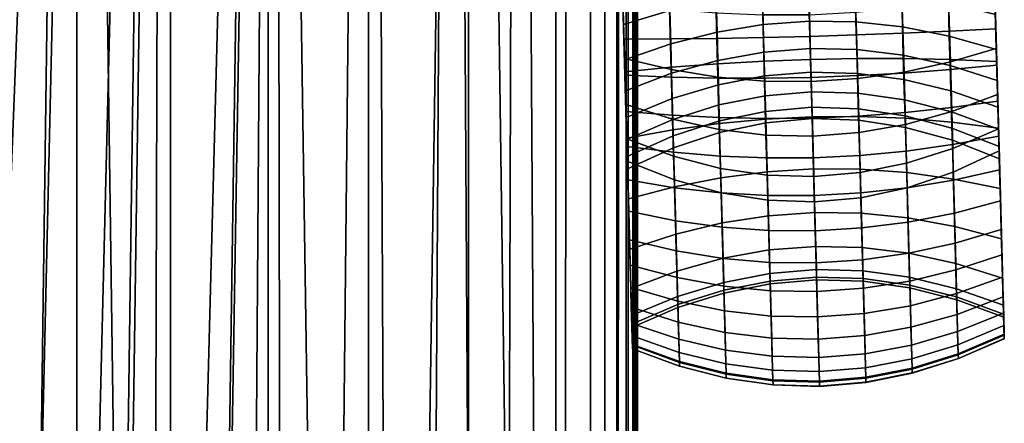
# Model space of a CAD drawing. Header units: millimetres. Extents: x -265 to 265, y -281 to 271.
# Tile 421 of 478: x 172 to 265, y -140 to -102. Entities that reach past the tile are written whole.
import ezdxf

# ---------------------------------------------------------------- set-up
doc = ezdxf.new("R2010")
doc.units = ezdxf.units.MM
doc.header["$MEASUREMENT"] = 0
for name, color, linetype, true_color in [('nozky', 7, 'Continuous', 0x1e1e1e), ('podrucky', 7, 'Continuous', 0x000000), ('sedak', 7, 'Continuous', 0x7faed0)]:
    doc.layers.add(name, color=color, linetype=linetype, true_color=true_color)

msp = doc.modelspace()

# ---------------------------------------------------------------- meshes
at = {"layer": 'nozky'}
mesh = msp.add_polyface(dxfattribs=at)
corners = [(215.496, 200.568), (214.521, 195.664, 4.5), (210.02, 197.03, 4.5), (211.932, 201.649), (205.869, 199.248, 4.5), (208.648, 203.405), (222.91, 200.568), (223.885, 195.664, 4.5), (219.203, 195.203, 4.5), (219.203, 200.203), (229.758, 203.405), (232.537, 199.248, 4.5), (228.387, 197.03, 4.5), (226.475, 201.649), (200.568, -222.91), (200.203, -219.203), (201.648, -211.932), (200.568, -215.496), (203.406, -208.647), (205.768, -205.768), (208.648, -203.405), (226.475, -201.649), (236.758, -211.932), (235, -208.647), (232.639, -205.768), (215.496, -200.568), (219.203, -200.203), (211.932, -201.649), (222.91, -200.568), (229.758, -203.405), (203.406, -208.647), (199.248, -205.869, 4.5), (202.232, -202.233, 4.5), (205.768, -205.768), (200.568, -215.496), (195.664, -214.521, 4.5), (197.029, -210.019, 4.5), (201.648, -211.932), (200.203, -219.203), (195.203, -219.203, 4.5), (236.758, -211.932), (241.375, -210.019, 4.5), (242.742, -214.521, 4.5), (237.838, -215.496), (232.639, -205.768), (236.174, -202.233, 4.5), (239.158, -205.869, 4.5), (235, -208.647), (243.203, -219.203, 4.5), (238.203, -219.203), (226.475, -201.649), (228.387, -197.03, 4.5), (232.537, -199.248, 4.5), (229.758, -203.405), (219.203, -200.203), (219.203, -195.203, 4.5), (223.885, -195.664, 4.5), (222.91, -200.568), (211.932, -201.649), (210.02, -197.03, 4.5), (214.521, -195.664, 4.5), (215.496, -200.568), (205.768, -205.768), (202.232, -202.233, 4.5), (205.869, -199.248, 4.5), (208.648, -203.405)]
mesh.append_faces([[corners[k] for k in face] for face in [(0, 1, 2, 3), (3, 2, 4, 5), (6, 7, 8, 9), (10, 11, 12, 13), (13, 12, 7, 6), (9, 8, 1, 0), (14, 15, 16, 16), (16, 15, 17, 17), (16, 18, 19, 19), (16, 19, 20, 20), (21, 22, 16, 16), (23, 22, 24, 24), (20, 25, 26, 26), (25, 20, 27, 27), (20, 26, 16, 16), (26, 21, 16, 16), (21, 26, 28, 28), (22, 21, 29, 29), (29, 24, 22, 22), (30, 31, 32, 33), (34, 35, 36, 37), (37, 36, 31, 30), (38, 39, 35, 34), (40, 41, 42, 43), (44, 45, 46, 47), (47, 46, 41, 40), (43, 42, 48, 49), (50, 51, 52, 53), (54, 55, 56, 57), (57, 56, 51, 50), (58, 59, 60, 61), (62, 63, 64, 65), (65, 64, 59, 58), (61, 60, 55, 54), (53, 52, 45, 44)]])
at = {"layer": 'podrucky'}
mesh = msp.add_polyface(dxfattribs=at)
corners = [(228.631, -100.923, 643.981), (228.722, -104.192, 645.964), (228.629, -100.823, 645.978), (228.815, -107.601, 645.572), (228.806, -107.263, 643.601), (228.979, -113.582, 491.979), (228.775, -106.141, 490.391), (228.684, -102.833, 485.287), (228.891, -110.352, 482.821), (228.583, -99.17, 480.476), (228.772, -106.037, 474.123), (228.626, -100.743, 466.068), (228.474, -95.19, 475.993), (245.916, -92.827, 477.318), (246.012, -96.35, 481.632), (250.385, -96.376, 481.56), (250.292, -92.824, 477.236), (241.909, -106.27, 639.906), (241.757, -100.749, 640.236), (246.13, -100.642, 639.986), (246.281, -106.107, 639.658), (242.059, -111.716, 638.326), (246.429, -111.499, 638.095), (241.96, -107.665, 501.271), (242.008, -109.521, 506.625), (246.364, -109.152, 506.598), (246.313, -107.309, 501.268), (241.899, -105.428, 496.048), (246.253, -105.09, 496.068), (241.827, -102.826, 490.998), (246.182, -102.509, 491.038), (241.743, -99.88, 486.157), (246.102, -99.587, 486.215), (241.649, -96.617, 481.56), (241.546, -93.065, 477.235), (237.54, -106.517, 640.645), (237.384, -100.832, 640.986), (237.553, -106.201, 495.988), (237.614, -108.49, 501.279), (237.478, -103.536, 490.877), (237.391, -100.518, 485.983), (237.292, -97.175, 481.343), (237.183, -93.539, 476.987), (233.173, -106.848, 641.877), (233.009, -100.89, 642.234), (233.207, -107.41, 495.888), (233.271, -109.788, 501.293), (233.129, -104.64, 490.675), (233.04, -101.502, 485.693), (232.938, -98.026, 480.982), (232.826, -94.247, 476.572), (228.806, -107.263, 643.601), (228.631, -100.923, 643.981), (228.775, -106.141, 490.391), (228.855, -109.058, 495.748), (228.583, -99.17, 480.476), (228.684, -102.833, 485.287), (228.474, -95.19, 475.993), (241.79, -101.919, 464.441), (241.345, -85.743, 444.931), (245.718, -85.656, 444.872), (246.165, -101.902, 464.332), (241.95, -108.149, 473.058), (246.338, -108.194, 472.986), (241.848, -104.051, 649.706), (241.953, -107.872, 649.268), (246.327, -107.794, 649.515), (246.221, -103.945, 649.957), (241.744, -100.275, 649.723), (246.117, -100.142, 649.973), (237.558, -107.774, 473.271), (237.409, -101.732, 464.766), (237.475, -104.127, 648.957), (237.577, -107.866, 648.528), (237.373, -100.433, 648.974), (233.164, -107.069, 473.627), (233.021, -101.34, 465.309), (233.1, -104.174, 647.71), (233.198, -107.776, 647.296), (233.001, -100.616, 647.725), (228.772, -106.037, 474.123), (228.626, -100.743, 466.068), (233.288, -111.736, 482.678), (228.891, -110.352, 482.821), (228.722, -104.192, 645.964), (228.815, -107.601, 645.572), (228.629, -100.823, 645.978)]
mesh.append_faces([[corners[k] for k in face] for face in [(0, 1, 2, 2), (3, 1, 0, 0), (0, 4, 3, 3), (5, 6, 7, 7), (8, 7, 9, 9), (10, 8, 9, 9), (11, 10, 12, 12), (9, 12, 10, 10), (13, 14, 15, 16), (17, 18, 19, 20), (21, 17, 20, 22), (23, 24, 25, 26), (27, 23, 26, 28), (29, 27, 28, 30), (31, 29, 30, 32), (33, 31, 32, 14), (34, 33, 14, 13), (35, 36, 18, 17), (37, 38, 23, 27), (39, 37, 27, 29), (40, 39, 29, 31), (41, 40, 31, 33), (42, 41, 33, 34), (43, 44, 36, 35), (45, 46, 38, 37), (47, 45, 37, 39), (48, 47, 39, 40), (49, 48, 40, 41), (50, 49, 41, 42), (43, 51, 52, 44), (47, 53, 54, 45), (49, 55, 56, 48), (48, 56, 53, 47), (50, 57, 55, 49), (58, 59, 60, 61), (62, 58, 61, 63), (64, 65, 66, 67), (68, 64, 67, 69), (70, 71, 58, 62), (72, 73, 65, 64), (74, 72, 64, 68), (75, 76, 71, 70), (77, 78, 73, 72), (79, 77, 72, 74), (75, 80, 81, 76), (82, 83, 80, 75), (77, 84, 85, 78), (79, 86, 84, 77)]])
mesh = msp.add_polyface(dxfattribs=at)
corners = [(263.618, -99.961, 643.981), (263.615, -99.861, 645.978), (263.708, -103.229, 645.964), (263.802, -106.638, 645.572), (263.793, -106.301, 643.601), (263.895, -110.025, 644.794), (263.966, -112.62, 491.979), (263.762, -105.178, 490.391), (263.842, -108.096, 495.748), (263.878, -109.39, 482.821), (263.57, -98.208, 480.476), (263.671, -101.871, 485.287), (263.759, -105.075, 474.123), (263.613, -99.781, 466.068), (263.46, -94.228, 475.993), (255.034, -106.035, 640.643), (254.877, -100.351, 640.984), (259.249, -100.168, 642.232), (259.413, -106.126, 641.875), (255.004, -105.719, 495.988), (255.068, -108.008, 501.279), (259.477, -109.065, 501.293), (259.41, -106.688, 495.889), (254.932, -103.054, 490.877), (259.335, -103.918, 490.675), (254.853, -100.036, 485.984), (259.252, -100.78, 485.694), (254.768, -96.693, 481.344), (259.162, -97.304, 480.982), (254.677, -93.056, 476.987), (259.066, -93.524, 476.573), (250.656, -106.029, 639.904), (250.504, -100.509, 640.235), (250.619, -105.187, 496.048), (250.682, -107.423, 501.271), (250.549, -102.585, 490.998), (250.47, -99.639, 486.157), (250.385, -96.376, 481.56), (250.292, -92.824, 477.236), (246.281, -106.107, 639.658), (246.13, -100.642, 639.986), (246.313, -107.309, 501.268), (246.364, -109.152, 506.598), (250.735, -109.28, 506.625), (246.253, -105.09, 496.068), (246.182, -102.509, 491.038), (246.102, -99.587, 486.215), (246.012, -96.35, 481.632), (263.793, -106.301, 643.601), (263.618, -99.961, 643.981), (263.762, -105.178, 490.391), (263.842, -108.096, 495.748), (263.671, -101.871, 485.287), (263.46, -94.228, 475.993), (263.57, -98.208, 480.476), (255.085, -107.293, 473.271), (254.902, -101.251, 464.766), (259.262, -100.619, 465.308), (259.434, -106.348, 473.626), (254.968, -103.646, 648.959), (255.071, -107.385, 648.53), (259.438, -107.054, 647.298), (259.339, -103.452, 647.711), (254.866, -99.952, 648.976), (259.242, -99.894, 647.727), (250.718, -107.909, 473.057), (250.536, -101.679, 464.44), (250.595, -103.81, 649.708), (250.7, -107.632, 649.269), (250.491, -100.035, 649.724), (246.338, -108.194, 472.986), (246.165, -101.902, 464.332), (246.221, -103.945, 649.957), (246.327, -107.794, 649.515), (246.117, -100.142, 649.973), (263.759, -105.075, 474.123), (263.613, -99.781, 466.068), (263.878, -109.39, 482.821), (259.567, -111.015, 482.678), (263.802, -106.638, 645.572), (259.537, -110.632, 646.476), (263.895, -110.025, 644.794), (263.708, -103.229, 645.964), (263.615, -99.861, 645.978)]
mesh.append_faces([[corners[k] for k in face] for face in [(0, 1, 2, 2), (0, 3, 4, 4), (3, 0, 2, 2), (4, 3, 5, 5), (6, 7, 8, 8), (9, 10, 11, 11), (11, 7, 6, 6), (11, 6, 9, 9), (12, 10, 9, 9), (13, 14, 12, 12), (10, 12, 14, 14), (15, 16, 17, 18), (19, 20, 21, 22), (23, 19, 22, 24), (25, 23, 24, 26), (27, 25, 26, 28), (29, 27, 28, 30), (31, 32, 16, 15), (33, 34, 20, 19), (35, 33, 19, 23), (36, 35, 23, 25), (37, 36, 25, 27), (38, 37, 27, 29), (39, 40, 32, 31), (41, 42, 43, 34), (44, 41, 34, 33), (45, 44, 33, 35), (46, 45, 35, 36), (47, 46, 36, 37), (48, 18, 17, 49), (50, 24, 22, 51), (52, 26, 24, 50), (53, 30, 28, 54), (54, 28, 26, 52), (55, 56, 57, 58), (59, 60, 61, 62), (63, 59, 62, 64), (65, 66, 56, 55), (67, 68, 60, 59), (69, 67, 59, 63), (70, 71, 66, 65), (72, 73, 68, 67), (74, 72, 67, 69), (75, 58, 57, 76), (77, 78, 58, 75), (79, 61, 80, 81), (82, 62, 61, 79), (83, 64, 62, 82)]])
mesh = msp.add_polyface(dxfattribs=at)
corners = [(228.815, -107.601, 645.572), (228.806, -107.263, 643.601), (228.908, -110.988, 644.794), (228.978, -113.518, 641.787), (228.999, -114.287, 643.634), (229.086, -117.434, 642.108), (229.037, -115.667, 501.391), (229.058, -116.404, 518.743), (229.025, -115.241, 512.861), (228.981, -113.625, 507.033), (228.979, -113.582, 491.979), (228.855, -109.058, 495.748), (228.924, -111.56, 501.312), (228.775, -106.141, 490.391), (228.684, -102.833, 485.287), (228.891, -110.352, 482.821), (242.195, -116.672, 635.571), (242.059, -111.716, 638.326), (246.429, -111.499, 638.095), (246.564, -116.406, 635.367), (242.045, -110.988, 512.07), (242.068, -112.061, 517.563), (246.434, -111.674, 517.484), (246.404, -110.608, 512.017), (242.008, -109.521, 506.625), (246.364, -109.152, 506.598), (237.694, -112.125, 639.019), (237.54, -106.517, 640.645), (241.909, -106.27, 639.906), (237.835, -117.228, 636.182), (237.697, -111.886, 512.228), (237.718, -112.978, 517.799), (237.663, -110.389, 506.707), (237.614, -108.49, 501.279), (241.96, -107.665, 501.271), (233.334, -112.725, 640.173), (233.173, -106.848, 641.877), (233.481, -118.074, 637.199), (233.358, -113.303, 512.492), (233.381, -114.426, 518.193), (233.322, -111.756, 506.843), (233.271, -109.788, 501.293), (228.978, -113.518, 641.787), (228.806, -107.263, 643.601), (229.135, -119.21, 638.623), (229.025, -115.241, 512.861), (229.058, -116.404, 518.743), (228.924, -111.56, 501.312), (228.981, -113.625, 507.033), (233.207, -107.41, 495.888), (228.855, -109.058, 495.748), (242.086, -113.22, 482.513), (241.95, -108.149, 473.058), (246.338, -108.194, 472.986), (246.479, -113.316, 482.493), (242.193, -116.981, 492.563), (246.583, -117.112, 492.602), (242.058, -111.669, 648.396), (242.159, -115.367, 647.095), (246.535, -115.343, 647.326), (246.433, -111.618, 648.637), (241.953, -107.872, 649.268), (246.327, -107.794, 649.515), (237.688, -112.693, 482.575), (237.558, -107.774, 473.271), (237.794, -116.347, 492.446), (237.68, -111.581, 647.675), (237.779, -115.199, 646.402), (237.577, -107.866, 648.528), (233.288, -111.736, 482.678), (233.164, -107.069, 473.627), (233.388, -115.213, 492.251), (233.297, -111.354, 646.474), (233.393, -114.839, 645.248), (233.198, -107.776, 647.296), (228.979, -113.582, 491.979), (228.891, -110.352, 482.821), (233.464, -117.432, 502.11), (229.037, -115.667, 501.391), (228.999, -114.287, 643.634), (229.086, -117.434, 642.108), (233.484, -118.163, 643.637), (228.908, -110.988, 644.794), (228.815, -107.601, 645.572)]
mesh.append_faces([[corners[k] for k in face] for face in [(0, 1, 2, 2), (3, 4, 1, 1), (2, 1, 4, 4), (5, 4, 3, 3), (6, 7, 8, 8), (9, 6, 8, 8), (10, 6, 11, 11), (12, 11, 6, 6), (9, 12, 6, 6), (11, 13, 10, 10), (10, 14, 15, 15), (16, 17, 18, 19), (20, 21, 22, 23), (24, 20, 23, 25), (26, 27, 28, 17), (29, 26, 17, 16), (30, 31, 21, 20), (32, 30, 20, 24), (33, 32, 24, 34), (35, 36, 27, 26), (37, 35, 26, 29), (38, 39, 31, 30), (40, 38, 30, 32), (41, 40, 32, 33), (35, 42, 43, 36), (37, 44, 42, 35), (38, 45, 46, 39), (41, 47, 48, 40), (40, 48, 45, 38), (49, 50, 47, 41), (51, 52, 53, 54), (55, 51, 54, 56), (57, 58, 59, 60), (61, 57, 60, 62), (63, 64, 52, 51), (65, 63, 51, 55), (66, 67, 58, 57), (68, 66, 57, 61), (69, 70, 64, 63), (71, 69, 63, 65), (72, 73, 67, 66), (74, 72, 66, 68), (71, 75, 76, 69), (77, 78, 75, 71), (73, 79, 80, 81), (72, 82, 79, 73), (74, 83, 82, 72)]])
mesh = msp.add_polyface(dxfattribs=at)
corners = [(263.965, -112.556, 641.787), (263.793, -106.301, 643.601), (263.986, -113.324, 643.634), (264.024, -114.705, 501.391), (264.012, -114.279, 512.861), (264.044, -115.442, 518.743), (263.895, -110.025, 644.794), (263.911, -110.597, 501.312), (263.968, -112.662, 507.033), (263.966, -112.62, 491.979), (263.842, -108.096, 495.748), (264.072, -116.471, 642.108), (264.153, -119.409, 640.251), (264.121, -118.247, 638.623), (255.188, -111.642, 639.017), (255.034, -106.035, 640.643), (259.413, -106.126, 641.875), (259.575, -112.003, 640.171), (255.328, -116.745, 636.18), (259.722, -117.351, 637.198), (255.172, -111.403, 512.228), (255.211, -112.495, 517.799), (259.621, -113.702, 518.192), (259.583, -112.58, 512.491), (255.125, -109.906, 506.706), (259.534, -111.033, 506.842), (255.068, -108.008, 501.279), (259.477, -109.065, 501.293), (250.806, -111.475, 638.325), (250.656, -106.029, 639.904), (250.942, -116.43, 635.57), (250.78, -110.746, 512.07), (250.815, -111.819, 517.563), (250.735, -109.28, 506.625), (250.682, -107.423, 501.271), (246.429, -111.499, 638.095), (246.281, -106.107, 639.658), (246.564, -116.406, 635.367), (246.404, -110.608, 512.017), (246.434, -111.674, 517.484), (246.364, -109.152, 506.598), (263.965, -112.556, 641.787), (263.793, -106.301, 643.601), (264.121, -118.247, 638.623), (263.968, -112.662, 507.033), (264.012, -114.279, 512.861), (264.044, -115.442, 518.743), (263.911, -110.597, 501.312), (263.842, -108.096, 495.748), (259.41, -106.688, 495.889), (255.227, -112.212, 482.575), (255.085, -107.293, 473.271), (259.434, -106.348, 473.626), (259.567, -111.015, 482.678), (255.321, -115.867, 492.446), (259.658, -114.493, 492.252), (255.368, -118.18, 502.624), (259.704, -116.712, 502.11), (255.272, -114.718, 646.404), (255.367, -118.17, 644.731), (259.724, -117.443, 643.638), (259.633, -114.118, 645.25), (255.173, -111.1, 647.677), (259.537, -110.632, 646.476), (255.071, -107.385, 648.53), (259.438, -107.054, 647.298), (250.861, -112.98, 482.513), (250.718, -107.909, 473.057), (250.961, -116.741, 492.563), (250.804, -111.429, 648.397), (250.906, -115.127, 647.096), (250.7, -107.632, 649.269), (246.479, -113.316, 482.493), (246.338, -108.194, 472.986), (246.583, -117.112, 492.602), (246.433, -111.618, 648.637), (246.535, -115.343, 647.326), (246.327, -107.794, 649.515), (263.966, -112.62, 491.979), (263.878, -109.39, 482.821), (264.024, -114.705, 501.391), (263.986, -113.324, 643.634), (264.072, -116.471, 642.108), (263.895, -110.025, 644.794)]
mesh.append_faces([[corners[k] for k in face] for face in [(0, 1, 2, 2), (3, 4, 5, 5), (2, 1, 6, 6), (3, 7, 8, 8), (9, 10, 3, 3), (3, 8, 4, 4), (3, 10, 7, 7), (11, 12, 0, 0), (12, 13, 0, 0), (11, 0, 2, 2), (14, 15, 16, 17), (18, 14, 17, 19), (20, 21, 22, 23), (24, 20, 23, 25), (26, 24, 25, 27), (28, 29, 15, 14), (30, 28, 14, 18), (31, 32, 21, 20), (33, 31, 20, 24), (34, 33, 24, 26), (35, 36, 29, 28), (37, 35, 28, 30), (38, 39, 32, 31), (40, 38, 31, 33), (41, 17, 16, 42), (43, 19, 17, 41), (44, 25, 23, 45), (45, 23, 22, 46), (47, 27, 25, 44), (48, 49, 27, 47), (50, 51, 52, 53), (54, 50, 53, 55), (56, 54, 55, 57), (58, 59, 60, 61), (62, 58, 61, 63), (64, 62, 63, 65), (66, 67, 51, 50), (68, 66, 50, 54), (69, 70, 58, 62), (71, 69, 62, 64), (72, 73, 67, 66), (74, 72, 66, 68), (75, 76, 70, 69), (77, 75, 69, 71), (78, 55, 53, 79), (80, 57, 55, 78), (81, 61, 60, 82), (83, 63, 61, 81)]])
mesh = msp.add_polyface(dxfattribs=at)
corners = [(229.135, -119.21, 638.623), (229.265, -123.945, 634.387), (229.306, -125.433, 635.723), (229.24, -123.05, 638.105), (229.364, -127.543, 633.097), (229.366, -127.644, 629.222), (228.978, -113.518, 641.787), (229.167, -120.371, 640.251), (229.086, -117.434, 642.108), (229.513, -132.974, 610.143), (229.058, -116.404, 518.743), (229.037, -115.667, 501.391), (242.309, -120.795, 631.883), (242.195, -116.672, 635.571), (246.564, -116.406, 635.367), (246.676, -120.488, 631.716), (242.397, -124.016, 627.386), (246.764, -123.677, 627.263), (242.458, -126.22, 622.16), (246.824, -125.859, 622.089), (242.485, -127.203, 616.573), (246.851, -126.833, 616.558), (242.478, -126.937, 611.047), (246.844, -126.569, 611.087), (242.068, -112.061, 517.563), (246.434, -111.674, 517.484), (237.952, -121.473, 632.384), (237.835, -117.228, 636.182), (238.043, -124.79, 627.753), (238.105, -127.06, 622.372), (238.133, -128.072, 616.62), (238.125, -127.798, 610.929), (237.718, -112.978, 517.799), (233.604, -122.523, 633.219), (233.481, -118.074, 637.199), (233.7, -125.999, 628.365), (233.765, -128.378, 622.726), (233.381, -114.426, 518.193), (233.786, -129.152, 610.733), (229.265, -123.945, 634.387), (229.135, -119.21, 638.623), (229.366, -127.644, 629.222), (229.459, -130.999, 610.458), (229.058, -116.404, 518.743), (242.269, -119.347, 502.932), (242.193, -116.981, 492.563), (246.583, -117.112, 492.602), (246.649, -119.497, 503.035), (242.43, -125.19, 640.897), (242.503, -127.861, 638.228), (246.881, -127.927, 638.395), (246.807, -125.237, 641.084), (242.347, -122.187, 643.303), (246.724, -122.213, 643.507), (242.256, -118.895, 645.385), (246.633, -118.896, 645.604), (242.159, -115.367, 647.095), (246.535, -115.343, 647.326), (237.874, -118.658, 502.623), (237.794, -116.347, 492.446), (238.043, -124.81, 640.339), (238.115, -127.423, 637.726), (237.963, -121.872, 642.692), (237.874, -118.65, 644.729), (237.779, -115.199, 646.402), (233.464, -117.432, 502.11), (233.388, -115.213, 492.251), (233.936, -134.58, 609.868), (238.343, -135.693, 609.672), (233.647, -124.096, 639.408), (233.717, -126.613, 636.892), (233.569, -121.266, 641.674), (233.484, -118.163, 643.637), (233.393, -114.839, 645.248), (229.513, -132.974, 610.143), (229.037, -115.667, 501.391), (229.306, -125.433, 635.723), (229.364, -127.543, 633.097), (233.778, -128.843, 634.117), (229.24, -123.05, 638.105), (229.167, -120.371, 640.251), (229.086, -117.434, 642.108)]
mesh.append_faces([[corners[k] for k in face] for face in [(0, 1, 2, 2), (3, 0, 2, 2), (4, 2, 1, 1), (1, 5, 4, 4), (6, 0, 7, 7), (8, 6, 7, 7), (3, 7, 0, 0), (9, 10, 11, 11), (12, 13, 14, 15), (16, 12, 15, 17), (18, 16, 17, 19), (20, 18, 19, 21), (22, 20, 21, 23), (24, 22, 23, 25), (26, 27, 13, 12), (28, 26, 12, 16), (29, 28, 16, 18), (30, 29, 18, 20), (31, 30, 20, 22), (32, 31, 22, 24), (33, 34, 27, 26), (35, 33, 26, 28), (36, 35, 28, 29), (37, 38, 31, 32), (33, 39, 40, 34), (35, 41, 39, 33), (42, 38, 37, 43), (44, 45, 46, 47), (48, 49, 50, 51), (52, 48, 51, 53), (54, 52, 53, 55), (56, 54, 55, 57), (58, 59, 45, 44), (60, 61, 49, 48), (62, 60, 48, 52), (63, 62, 52, 54), (64, 63, 54, 56), (65, 66, 59, 58), (67, 65, 58, 68), (69, 70, 61, 60), (71, 69, 60, 62), (72, 71, 62, 63), (73, 72, 63, 64), (67, 74, 75, 65), (70, 76, 77, 78), (76, 70, 69, 79), (71, 80, 79, 69), (72, 81, 80, 71)]])
mesh = msp.add_polyface(dxfattribs=at)
corners = [(264.024, -114.705, 501.391), (264.044, -115.442, 518.743), (264.5, -132.011, 610.143), (264.227, -122.087, 638.105), (264.121, -118.247, 638.623), (264.153, -119.409, 640.251), (264.292, -124.47, 635.723), (264.251, -122.982, 634.387), (264.351, -126.581, 633.097), (264.354, -126.682, 629.222), (264.401, -128.424, 630.202), (264.445, -130.037, 610.458), (255.445, -120.99, 632.383), (255.328, -116.745, 636.18), (259.722, -117.351, 637.198), (259.844, -121.8, 633.218), (255.536, -124.307, 627.752), (259.939, -125.276, 628.365), (255.599, -126.577, 622.371), (260.005, -127.655, 622.725), (255.211, -112.495, 517.799), (255.619, -127.315, 610.93), (260.026, -128.429, 610.733), (259.621, -113.702, 518.192), (251.055, -120.553, 631.882), (250.942, -116.43, 635.57), (251.144, -123.774, 627.385), (251.205, -125.978, 622.159), (251.231, -126.961, 616.573), (255.626, -127.589, 616.62), (251.224, -126.695, 611.047), (250.815, -111.819, 517.563), (246.676, -120.488, 631.716), (246.564, -116.406, 635.367), (246.764, -123.677, 627.263), (246.824, -125.859, 622.089), (246.851, -126.833, 616.558), (246.844, -126.569, 611.087), (246.434, -111.674, 517.484), (264.251, -122.982, 634.387), (264.121, -118.247, 638.623), (264.423, -129.213, 623.22), (264.354, -126.682, 629.222), (264.044, -115.442, 518.743), (264.445, -130.037, 610.458), (255.836, -135.214, 609.672), (255.368, -118.18, 502.624), (259.704, -116.712, 502.11), (260.176, -133.86, 609.868), (255.537, -124.33, 640.34), (255.609, -126.943, 637.728), (259.957, -125.893, 636.893), (259.888, -123.376, 639.409), (255.456, -121.392, 642.694), (259.81, -120.546, 641.676), (255.367, -118.17, 644.731), (259.724, -117.443, 643.638), (251.016, -119.108, 502.932), (250.961, -116.741, 492.563), (255.321, -115.867, 492.446), (251.482, -136.075, 609.554), (251.176, -124.95, 640.898), (251.25, -127.621, 638.229), (251.094, -121.948, 643.304), (251.003, -118.655, 645.386), (250.906, -115.127, 647.096), (255.272, -114.718, 646.404), (246.649, -119.497, 503.035), (246.583, -117.112, 492.602), (246.807, -125.237, 641.084), (246.881, -127.927, 638.395), (246.724, -122.213, 643.507), (246.633, -118.896, 645.604), (246.535, -115.343, 647.326), (264.5, -132.011, 610.143), (264.024, -114.705, 501.391), (260.018, -128.123, 634.118), (264.351, -126.581, 633.097), (264.292, -124.47, 635.723), (264.227, -122.087, 638.105), (264.072, -116.471, 642.108), (264.153, -119.409, 640.251)]
mesh.append_faces([[corners[k] for k in face] for face in [(0, 1, 2, 2), (3, 4, 5, 5), (4, 6, 7, 7), (8, 9, 7, 7), (6, 8, 7, 7), (10, 9, 8, 8), (3, 6, 4, 4), (1, 11, 2, 2), (12, 13, 14, 15), (16, 12, 15, 17), (18, 16, 17, 19), (20, 21, 22, 23), (24, 25, 13, 12), (26, 24, 12, 16), (27, 26, 16, 18), (28, 27, 18, 29), (30, 28, 29, 21), (31, 30, 21, 20), (32, 33, 25, 24), (34, 32, 24, 26), (35, 34, 26, 27), (36, 35, 27, 28), (37, 36, 28, 30), (38, 37, 30, 31), (39, 15, 14, 40), (41, 19, 17, 42), (42, 17, 15, 39), (43, 23, 22, 44), (45, 46, 47, 48), (49, 50, 51, 52), (53, 49, 52, 54), (55, 53, 54, 56), (57, 58, 59, 46), (60, 57, 46, 45), (61, 62, 50, 49), (63, 61, 49, 53), (64, 63, 53, 55), (65, 64, 55, 66), (67, 68, 58, 57), (69, 70, 62, 61), (71, 69, 61, 63), (72, 71, 63, 64), (73, 72, 64, 65), (74, 48, 47, 75), (76, 77, 78, 51), (79, 52, 51, 78), (80, 56, 54, 81), (81, 54, 52, 79)]])
mesh = msp.add_polyface(dxfattribs=at)
corners = [(229.364, -127.543, 633.097), (229.366, -127.644, 629.222), (229.415, -129.387, 630.202), (229.436, -130.176, 623.22), (229.511, -132.892, 620.38), (229.489, -132.093, 623.786), (229.457, -130.917, 627.08), (229.467, -131.305, 616.805), (229.522, -133.322, 613.495), (229.522, -133.3, 616.928), (229.513, -132.974, 610.143), (229.459, -130.999, 610.458), (229.058, -116.404, 518.743), (233.794, -129.439, 616.697), (233.765, -128.378, 622.726), (238.105, -127.06, 622.372), (238.133, -128.072, 616.62), (233.786, -129.152, 610.733), (238.125, -127.798, 610.929), (229.467, -131.305, 616.805), (229.436, -130.176, 623.22), (229.459, -130.999, 610.458), (229.366, -127.644, 629.222), (233.7, -125.999, 628.365), (242.735, -136.314, 609.554), (242.269, -119.347, 502.932), (246.649, -119.497, 503.035), (247.115, -136.441, 609.515), (242.733, -136.222, 621.029), (242.746, -136.68, 617.159), (247.125, -136.81, 617.174), (247.112, -136.349, 621.072), (242.708, -135.327, 624.847), (247.088, -135.447, 624.918), (242.672, -134.008, 628.539), (247.051, -134.119, 628.637), (242.625, -132.293, 632.038), (247.004, -132.392, 632.161), (242.568, -130.226, 635.284), (246.946, -130.31, 635.43), (242.503, -127.861, 638.228), (246.881, -127.927, 638.395), (238.343, -135.693, 609.672), (237.874, -118.658, 502.623), (238.354, -136.075, 613.348), (242.746, -136.704, 613.311), (238.353, -136.052, 617.113), (238.34, -135.604, 620.899), (238.316, -134.728, 624.634), (238.281, -133.437, 628.247), (238.234, -131.76, 631.671), (238.179, -129.737, 634.846), (238.115, -127.423, 637.726), (233.946, -134.948, 613.409), (233.936, -134.58, 609.868), (233.945, -134.925, 617.036), (233.934, -134.493, 620.683), (233.91, -133.65, 624.281), (233.876, -132.407, 627.761), (233.832, -130.791, 631.059), (233.778, -128.843, 634.117), (233.717, -126.613, 636.892), (229.522, -133.322, 613.495), (229.513, -132.974, 610.143), (229.511, -132.892, 620.38), (229.522, -133.3, 616.928), (229.489, -132.093, 623.786), (229.415, -129.387, 630.202), (229.457, -130.917, 627.08), (229.364, -127.543, 633.097)]
mesh.append_faces([[corners[k] for k in face] for face in [(0, 1, 2, 2), (3, 4, 5, 5), (3, 6, 1, 1), (2, 1, 6, 6), (5, 6, 3, 3), (3, 7, 4, 4), (7, 8, 9, 9), (10, 8, 11, 11), (7, 11, 8, 8), (12, 10, 11, 11), (7, 9, 4, 4), (13, 14, 15, 16), (17, 13, 16, 18), (13, 19, 20, 14), (17, 21, 19, 13), (22, 23, 14, 20), (24, 25, 26, 27), (28, 29, 30, 31), (32, 28, 31, 33), (34, 32, 33, 35), (36, 34, 35, 37), (38, 36, 37, 39), (40, 38, 39, 41), (42, 43, 25, 24), (44, 42, 24, 45), (46, 44, 45, 29), (47, 46, 29, 28), (48, 47, 28, 32), (49, 48, 32, 34), (50, 49, 34, 36), (51, 50, 36, 38), (52, 51, 38, 40), (53, 54, 42, 44), (55, 53, 44, 46), (56, 55, 46, 47), (57, 56, 47, 48), (58, 57, 48, 49), (59, 58, 49, 50), (60, 59, 50, 51), (61, 60, 51, 52), (53, 62, 63, 54), (56, 64, 65, 55), (57, 66, 64, 56), (59, 67, 68, 58), (60, 69, 67, 59), (58, 68, 66, 57), (55, 65, 62, 53)]])
mesh = msp.add_polyface(dxfattribs=at)
corners = [(264.423, -129.213, 623.22), (264.354, -126.682, 629.222), (264.443, -129.954, 627.08), (264.401, -128.424, 630.202), (264.498, -131.929, 620.38), (264.454, -130.342, 616.805), (264.51, -132.359, 613.495), (264.445, -130.037, 610.458), (264.476, -131.131, 623.786), (264.509, -132.338, 616.928), (264.5, -132.011, 610.143), (255.626, -127.589, 616.62), (255.599, -126.577, 622.371), (260.005, -127.655, 622.725), (260.034, -128.716, 616.697), (255.619, -127.315, 610.93), (260.026, -128.429, 610.733), (264.454, -130.342, 616.805), (264.423, -129.213, 623.22), (264.445, -130.037, 610.458), (255.847, -135.596, 613.348), (255.836, -135.214, 609.672), (260.176, -133.86, 609.868), (260.186, -134.228, 613.409), (255.846, -135.573, 617.113), (260.186, -134.205, 617.036), (255.834, -135.125, 620.899), (260.173, -133.774, 620.683), (255.81, -134.249, 624.635), (260.15, -132.93, 624.281), (255.774, -132.958, 628.248), (260.116, -131.687, 627.762), (255.728, -131.28, 631.672), (260.072, -130.071, 631.06), (255.672, -129.258, 634.847), (260.018, -128.123, 634.118), (255.609, -126.943, 637.728), (259.957, -125.893, 636.893), (251.493, -136.465, 613.311), (251.482, -136.075, 609.554), (251.492, -136.441, 617.159), (251.479, -135.983, 621.029), (251.455, -135.088, 624.847), (251.419, -133.769, 628.54), (251.372, -132.054, 632.039), (251.315, -129.987, 635.284), (251.25, -127.621, 638.229), (247.115, -136.441, 609.515), (246.649, -119.497, 503.035), (251.016, -119.108, 502.932), (247.126, -136.834, 613.299), (247.125, -136.81, 617.174), (247.112, -136.349, 621.072), (247.088, -135.447, 624.918), (247.051, -134.119, 628.637), (247.004, -132.392, 632.161), (246.946, -130.31, 635.43), (246.881, -127.927, 638.395), (242.746, -136.704, 613.311), (242.735, -136.314, 609.554), (242.746, -136.68, 617.159), (264.51, -132.359, 613.495), (264.5, -132.011, 610.143), (264.498, -131.929, 620.38), (264.509, -132.338, 616.928), (264.476, -131.131, 623.786), (264.401, -128.424, 630.202), (264.443, -129.954, 627.08), (264.351, -126.581, 633.097)]
mesh.append_faces([[corners[k] for k in face] for face in [(0, 1, 2, 2), (3, 2, 1, 1), (0, 4, 5, 5), (6, 7, 5, 5), (8, 0, 2, 2), (5, 4, 9, 9), (10, 7, 6, 6), (6, 5, 9, 9), (4, 0, 8, 8), (11, 12, 13, 14), (15, 11, 14, 16), (17, 14, 13, 18), (14, 17, 19, 16), (20, 21, 22, 23), (24, 20, 23, 25), (26, 24, 25, 27), (28, 26, 27, 29), (30, 28, 29, 31), (32, 30, 31, 33), (34, 32, 33, 35), (36, 34, 35, 37), (38, 39, 21, 20), (40, 38, 20, 24), (41, 40, 24, 26), (42, 41, 26, 28), (43, 42, 28, 30), (44, 43, 30, 32), (45, 44, 32, 34), (46, 45, 34, 36), (47, 48, 49, 39), (50, 47, 39, 38), (51, 50, 38, 40), (52, 51, 40, 41), (53, 52, 41, 42), (54, 53, 42, 43), (55, 54, 43, 44), (56, 55, 44, 45), (57, 56, 45, 46), (58, 59, 47, 50), (60, 58, 50, 51), (61, 23, 22, 62), (63, 27, 25, 64), (65, 29, 27, 63), (66, 33, 31, 67), (68, 35, 33, 66), (67, 31, 29, 65), (64, 25, 23, 61)]])
at = {"layer": 'sedak'}
mesh = msp.add_polyface(dxfattribs=at)
corners = [(168.895, 106.968, 460.834), (160.914, 107.089, 460.272), (160.926, 106.365, 460.17), (168.908, 106.318, 460.743), (177.231, 107.031, 460.542), (177.246, 106.342, 460.445), (186.045, 107.264, 459.464), (186.062, 106.432, 459.345), (168.913, 105.662, 460.734), (160.93, 105.634, 460.16), (186.068, 105.592, 459.334), (177.251, 105.647, 460.436), (204.688, 106.771, 455.162), (195.253, 105.502, 457.533), (204.696, 105.383, 455.142), (222.305, 105.066, 448.817), (222.296, 107.284, 448.851), (214.076, 107.006, 452.267), (214.084, 105.238, 452.241), (228.035, 107.606, 444.874), (225.567, 104.97, 446.897), (228.044, 104.867, 444.832), (229.562, 107.786, 442.663), (228.937, 104.813, 443.743), (229.572, 104.756, 442.616), (229.787, 104.728, 442.038), (229.919, 107.88, 441.5), (229.929, 104.698, 441.451), (229.977, 107.978, 440.297), (229.997, 104.668, 440.853), (229.987, 104.638, 440.246), (229.718, 108.079, 439.055), (229.897, 104.607, 439.628), (229.729, 104.576, 439.001), (229.137, 108.183, 437.775), (229.147, 104.511, 437.718), (228.241, 104.445, 436.397), (223.538, 104.236, 432.219), (223.527, 108.628, 432.287), (226.995, 108.399, 435.102), (227.006, 104.377, 435.039), (218.708, 108.867, 429.34), (218.718, 104.089, 429.265), (212.523, 103.935, 426.188), (204.918, 109.374, 423.083), (204.929, 103.775, 422.995), (195.909, 103.61, 419.697), (185.431, 109.916, 416.403), (185.44, 103.44, 416.301), (179.644, 103.354, 414.571), (159.322, 110.473, 409.531), (173.408, 103.267, 412.836), (166.66, 103.181, 411.112), (181.606, -207.722, 475.646), (164.188, -207.137, 423.367), (157.835, -200.898, 421.079)]
mesh.append_faces([[corners[k] for k in face] for face in [(0, 1, 2, 3), (4, 0, 3, 5), (6, 4, 5, 7), (8, 3, 2, 9), (10, 7, 5, 11), (11, 5, 3, 8), (12, 13, 14, 14), (15, 16, 17, 18), (18, 17, 12, 14), (13, 7, 10, 10), (7, 13, 12, 12), (19, 20, 21, 21), (22, 23, 24, 24), (23, 19, 21, 21), (15, 20, 16, 16), (20, 19, 16, 16), (25, 22, 24, 24), (26, 25, 27, 27), (28, 29, 30, 30), (29, 26, 27, 27), (31, 32, 33, 33), (34, 35, 36, 36), (35, 34, 31, 33), (32, 28, 30, 30), (37, 38, 39, 40), (41, 42, 43, 43), (42, 41, 38, 37), (44, 45, 46, 46), (47, 48, 49, 49), (48, 47, 46, 46), (45, 44, 43, 43), (40, 39, 36, 36), (50, 51, 52, 52), (47, 49, 51, 50), (53, 10, 11, 11), (49, 54, 51, 51), (51, 55, 52, 52)]])
mesh = msp.add_polyface(dxfattribs=at)
corners = [(98.235, -142.11, 404.835), (99.162, -162.09, 407.191), (91.495, -156.644, 405.898), (91.801, -135.735, 403.674), (104.604, -148.417, 406.097), (106.81, -167.514, 408.604), (83.887, -151.231, 404.731), (85.292, -129.278, 402.611), (96.79, 105.122, 449.929), (90.078, 105.088, 449.253), (90.078, -208.258, 464.92), (93.501, -208.241, 465.254), (118.836, 105.266, 452.809), (108.697, 105.193, 451.351), (113.968, -208.117, 467.747), (118.836, -208.08, 468.477), (127.517, 105.337, 454.235), (123.34, -208.044, 469.198), (102.983, -208.189, 466.299), (108.697, -208.153, 467.019), (141.532, 105.465, 456.784), (135.019, 105.404, 455.568), (137.922, -207.916, 471.772), (140.95, -207.887, 472.341), (152.236, 105.566, 458.801), (146.449, -207.835, 473.388), (151.324, -207.789, 474.303), (168.913, 105.662, 460.734), (160.93, 105.634, 460.16), (163.605, -207.698, 476.112), (167.387, -207.686, 476.358), (177.251, 105.647, 460.436), (168.913, -202.037, 476.173), (173.015, -207.686, 476.36), (155.715, -207.751, 475.07), (159.762, -207.72, 475.678), (131.223, -207.977, 470.551), (134.686, -207.945, 471.174), (82.809, 105.056, 448.611), (86.516, -208.274, 464.595), (117.198, -160.869, 408.927), (142.639, 102.934, 406.162), (129.678, -173.187, 412.176), (111.452, 102.72, 401.888), (105.423, 102.689, 401.272), (84.175, -128.17, 402.44), (99.131, 102.66, 400.69), (96.79, -208.224, 465.596), (127.517, -208.009, 469.902), (177.251, -207.699, 476.103), (151.53, -194.702, 418.905), (166.66, 103.181, 411.112), (154.677, -197.796, 419.978), (148.393, -191.617, 417.861), (142.14, -185.464, 415.856), (159.331, 103.096, 409.414), (151.348, 103.013, 407.758), (157.835, -200.898, 421.079), (173.408, 103.267, 412.836), (161.005, -204.011, 422.209), (164.188, -207.137, 423.367), (179.644, 103.354, 414.571), (172.667, -200.456, 425.708), (167.387, -210.276, 424.555)]
mesh.append_faces([[corners[k] for k in face] for face in [(0, 1, 2, 3), (4, 5, 1, 0), (3, 2, 6, 7), (8, 9, 10, 11), (12, 13, 14, 15), (16, 12, 15, 17), (13, 8, 18, 19), (20, 21, 22, 23), (24, 20, 25, 26), (27, 28, 29, 30), (31, 27, 32, 33), (28, 24, 34, 35), (21, 16, 36, 37), (9, 38, 39, 10), (40, 41, 42, 42), (3, 43, 0, 0), (44, 3, 7, 7), (45, 46, 7, 7), (11, 47, 8, 8), (19, 14, 13, 13), (48, 36, 16, 16), (23, 25, 20, 20), (37, 22, 21, 21), (17, 48, 16, 16), (26, 34, 24, 24), (35, 29, 28, 28), (33, 49, 31, 31), (30, 32, 27, 27), (47, 18, 8, 8), (50, 51, 52, 52), (53, 54, 55, 55), (51, 50, 53, 53), (56, 54, 42, 42), (52, 51, 57, 57), (57, 58, 59, 59), (60, 59, 58, 58), (61, 62, 63, 63), (61, 63, 60, 60)]])
mesh = msp.add_polyface(dxfattribs=at)
corners = [(204.696, 105.383, 455.142), (195.253, 105.502, 457.533), (199.949, -207.901, 472.072), (204.696, -207.964, 470.809), (222.305, 105.066, 448.817), (214.084, 105.238, 452.241), (218.423, -208.191, 466.264), (222.305, -208.28, 464.485), (225.567, 104.97, 446.897), (225.567, -208.376, 462.564), (209.454, -208.033, 469.422), (228.937, 104.813, 443.743), (228.044, 104.867, 444.832), (228.044, -208.479, 460.499), (228.937, -208.534, 459.41), (229.572, 104.756, 442.616), (229.572, -208.59, 458.283), (229.787, 104.728, 442.038), (229.787, -208.619, 457.706), (229.929, 104.698, 441.451), (229.929, -208.648, 457.118), (229.997, 104.668, 440.853), (229.997, -208.678, 456.52), (186.068, 105.592, 459.334), (186.068, -207.754, 475.001), (190.622, -207.795, 474.181), (229.987, 104.638, 440.246), (229.987, -208.708, 455.913), (229.729, 104.576, 439.001), (229.897, 104.607, 439.628), (229.897, -208.739, 455.296), (229.727, -208.771, 454.668), (229.147, 104.511, 437.718), (229.132, -208.835, 453.377), (227.006, 104.377, 435.039), (228.241, 104.445, 436.397), (228.189, -208.902, 452.038), (226.885, -208.972, 450.645), (223.538, 104.236, 432.219), (223.128, -209.12, 447.679), (212.523, 103.935, 426.188), (218.718, 104.089, 429.265), (217.749, -209.282, 444.443), (214.414, -209.369, 442.712), (204.929, 103.775, 422.995), (210.63, -209.459, 440.899), (206.382, -209.554, 439), (220.649, -209.199, 446.097), (185.44, 103.44, 416.301), (195.909, 103.61, 419.697), (187.657, -209.924, 431.608), (184.467, -209.982, 430.45), (179.644, 103.354, 414.571), (177.686, -210.102, 428.051), (172.667, -200.456, 425.708), (201.657, -209.654, 437.01), (196.438, -209.758, 434.925), (181.606, -207.722, 475.646), (177.251, -207.699, 476.103), (177.251, 105.647, 460.436), (195.253, -207.844, 473.201), (214.084, -208.109, 467.908), (193.641, -209.812, 433.845), (190.714, -209.867, 432.74), (181.145, -210.041, 429.265)]
mesh.append_faces([[corners[k] for k in face] for face in [(0, 1, 2, 3), (4, 5, 6, 7), (8, 4, 7, 9), (5, 0, 3, 10), (11, 12, 13, 14), (12, 8, 9, 13), (15, 11, 14, 16), (17, 15, 16, 18), (19, 17, 18, 20), (21, 19, 20, 22), (1, 23, 24, 25), (26, 21, 22, 27), (28, 29, 30, 31), (32, 28, 31, 33), (29, 26, 27, 30), (34, 35, 36, 37), (38, 34, 37, 39), (40, 41, 42, 43), (44, 40, 45, 46), (41, 38, 39, 47), (35, 32, 33, 36), (48, 49, 50, 51), (52, 48, 53, 54), (49, 44, 55, 56), (57, 24, 23, 23), (58, 57, 59, 59), (60, 2, 1, 1), (10, 61, 5, 5), (61, 6, 5, 5), (60, 1, 25, 25), (43, 45, 40, 40), (47, 42, 41, 41), (46, 55, 44, 44), (62, 63, 49, 49), (63, 50, 49, 49), (56, 62, 49, 49), (64, 48, 51, 51), (48, 64, 53, 53)]])

doc.saveas('drawing.dxf')
